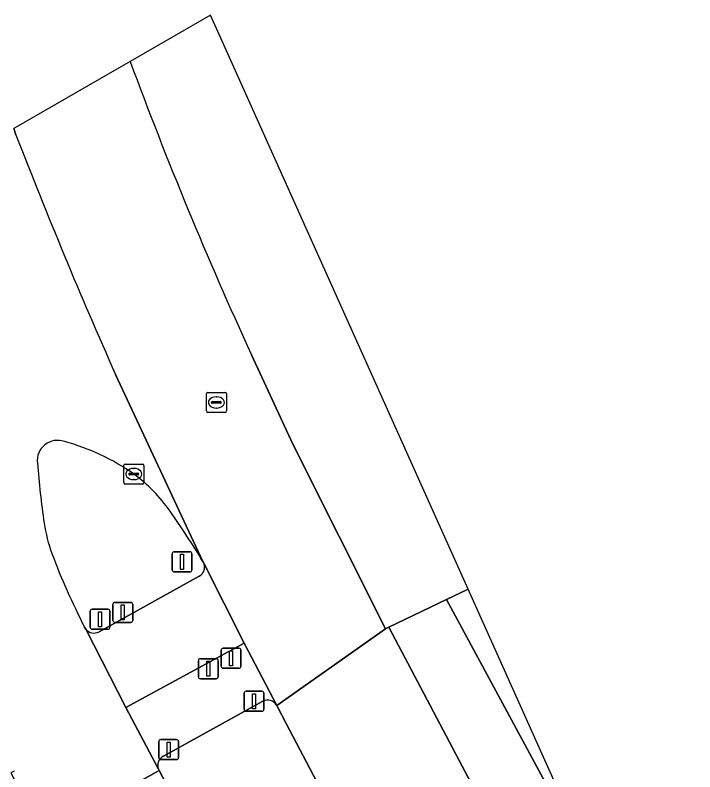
# Model space of a CAD drawing. Extents: x 158835 to 160077, y 386387 to 387778.
# Drawn here: x 159787.46 to 159821.4, y 387740.59 to 387778.36 of the extents above; entities that cross this region are included whole.
import ezdxf

# ---------------------------------------------------------------- set-up
doc = ezdxf.new("R2010")
doc.units = 0
for name, color, linetype in [('IMGEO_Berm_groen', 7, 'Continuous'), ('IMGEO_Drukknoppaal', 7, 'Continuous'), ('IMGEO_Kolk', 7, 'Continuous'), ('IMGEO_OVBaan_gesloten', 7, 'Continuous'), ('IMGEO_Portaal', 7, 'Continuous'), ('IMGEO_Rijbaan_regionaal_gesloten', 7, 'Continuous'), ('IMGEO_Rioolput', 7, 'Continuous'), ('IMGEO_Verkeerseiland_groen', 7, 'Continuous'), ('IMGEO_Verkeersregelinstallatiepaal', 7, 'Continuous'), ('IMGEO_Voetpad_gesloten', 7, 'Continuous'), ('IMGEO_Voetpad_open', 7, 'Continuous')]:
    doc.layers.add(name, color=color, linetype=linetype)

msp = doc.modelspace()

# ---------------------------------------------------------------- linework, layer by layer
at = {"layer": 'IMGEO_Berm_groen'}
for points in [[(159799.83, 387744.117), (159794.871, 387741.384)], [(159818.864, 387708.871), (159817.862, 387711.019), (159816.152, 387714.287), (159811.842, 387722.523), (159804.22, 387736.865), (159800.999, 387743.005), (159800.538, 387743.88), (159800.522, 387743.911)], [(159794.621, 387740.733), (159794.657, 387740.658), (159806.821, 387717.533)]]:
    msp.add_lwpolyline(points, dxfattribs=at)
for centre, start, end in [((159800.069, 387743.654), 29.5702, 117.2746), ((159795.107, 387740.92), 116.991, 200.993)]:
    msp.add_arc(centre, 0.521, start, end, dxfattribs=at)
at = {"layer": 'IMGEO_Drukknoppaal'}
for p, q in [((159792.342, 387748.153), (159792.342, 387748.953)), ((159792.342, 387748.953), (159792.342, 387748.153)), ((159792.442, 387749.053), (159793.232, 387749.053)), ((159793.232, 387749.053), (159792.442, 387749.053)), ((159793.332, 387748.953), (159793.332, 387748.153)), ((159793.332, 387748.153), (159793.332, 387748.953)), ((159793.232, 387748.053), (159792.442, 387748.053)), ((159792.442, 387748.053), (159793.232, 387748.053)), ((159796.61, 387745.341), (159796.61, 387746.141)), ((159796.61, 387746.141), (159796.61, 387745.341)), ((159796.71, 387746.241), (159797.5, 387746.241)), ((159797.5, 387746.241), (159796.71, 387746.241)), ((159797.6, 387746.141), (159797.6, 387745.341)), ((159797.6, 387745.341), (159797.6, 387746.141)), ((159797.5, 387745.241), (159796.71, 387745.241)), ((159796.71, 387745.241), (159797.5, 387745.241))]:
    msp.add_line(p, q, dxfattribs=at)
for points in [[(159792.762, 387748.928), (159792.912, 387748.928), (159792.912, 387748.178), (159792.762, 387748.178), (159792.762, 387748.928)], [(159797.03, 387746.116), (159797.18, 387746.116), (159797.18, 387745.366), (159797.03, 387745.366), (159797.03, 387746.116)]]:
    msp.add_lwpolyline(points, dxfattribs=at)
for centre, start, end in [((159792.442, 387748.953), 90, 180), ((159792.442, 387748.953), 90, 180), ((159793.232, 387748.953), 0, 90), ((159793.232, 387748.953), 360, 90), ((159792.442, 387748.153), 180, 270), ((159792.442, 387748.153), 180, 270), ((159793.232, 387748.153), 270, 0), ((159793.232, 387748.153), 270, 0), ((159796.71, 387746.141), 90, 180), ((159796.71, 387746.141), 90, 180), ((159797.5, 387746.141), 0, 90), ((159797.5, 387746.141), 360, 90), ((159796.71, 387745.341), 180, 270), ((159796.71, 387745.341), 180, 270), ((159797.5, 387745.341), 270, 0), ((159797.5, 387745.341), 270, 0)]:
    msp.add_arc(centre, 0.1, start, end, dxfattribs=at)
at = {"layer": 'IMGEO_Kolk'}
for p, q in [((159792.962, 387755.959), (159793.814, 387755.959)), ((159792.887, 387755.033), (159792.887, 387755.885)), ((159793.375, 387755.739), (159793.4, 387755.739)), ((159793.888, 387755.885), (159793.888, 387755.033)), ((159793.146, 387755.453), (159793.146, 387755.465)), ((159793.584, 387755.416), (159793.186, 387755.416)), ((159793.189, 387755.502), (159793.587, 387755.502)), ((159793.63, 387755.465), (159793.63, 387755.453)), ((159793.814, 387754.959), (159792.962, 387754.959)), ((159793.398, 387755.179), (159793.373, 387755.179))]:
    msp.add_line(p, q, dxfattribs=at)
for points in [[(159792.962, 387755.959), (159793.814, 387755.959)], [(159792.887, 387755.033), (159792.887, 387755.885)], [(159793.888, 387755.885), (159793.888, 387755.033)], [(159793.814, 387754.959), (159792.962, 387754.959)]]:
    msp.add_lwpolyline(points, dxfattribs=at)
for centre, radius, start, end in [((159792.964, 387755.883), 0.0765, 91.552, 178.448), ((159792.964, 387755.883), 0.0765, 91.552, 178.448), ((159793.812, 387755.883), 0.0765, 1.552, 88.448), ((159793.812, 387755.883), 0.0765, 1.552, 88.448), ((159793.186, 387755.462), 0.0403, 85.8775, 175.7526), ((159793.183, 387755.452), 0.0366, 178.938, 274.7102), ((159793.587, 387755.459), 0.043, 264.8664, 352.4533), ((159793.591, 387755.464), 0.0386, 1.7309, 96.639), ((159792.964, 387755.035), 0.0765, 181.552, 268.448), ((159792.964, 387755.035), 0.0765, 181.552, 268.448), ((159793.812, 387755.035), 0.0765, 271.552, 358.448), ((159793.812, 387755.035), 0.0765, 271.552, 358.448)]:
    msp.add_arc(centre, radius, start, end, dxfattribs=at)
for centre, major_axis, ratio, start_param, end_param in [((159793.374, 387755.459), (-0.387, 0.002), 0.722429, 4.712389, 7.853982), ((159793.399, 387755.459), (-0.39, 0.002), 0.717154, 1.570796, 4.712389)]:
    msp.add_ellipse(centre, major_axis=major_axis, ratio=ratio, start_param=start_param, end_param=end_param, dxfattribs=at)
at = {"layer": 'IMGEO_OVBaan_gesloten'}
for points in [[(159793.206, 387776.057), (159787.391, 387772.703), (159787.504, 387772.389)], [(159792.473, 387760.431), (159796.838, 387751.091), (159796.894, 387750.981), (159798.894, 387747.023), (159800.522, 387743.911), (159805.96, 387747.733), (159801.325, 387756.947), (159799.259, 387761.417)], [(159823.91, 387714.376), (159819.966, 387721.683), (159813.935, 387733.026), (159806.127, 387747.811), (159805.96, 387747.733), (159800.522, 387743.911), (159800.538, 387743.88), (159800.999, 387743.005), (159804.22, 387736.865), (159811.842, 387722.523), (159816.152, 387714.287), (159817.862, 387711.019), (159818.864, 387708.871)]]:
    msp.add_lwpolyline(points, dxfattribs=at)
for centre, radius, start, end in [((159986.185, 387847.271), 205.699, 200.25533, 204.66894), ((160033.725, 387867.692), 264.021, 201.15951, 203.96995)]:
    msp.add_arc(centre, radius, start, end, dxfattribs=at)
at = {"layer": 'IMGEO_Portaal'}
for p, q in [((159795.303, 387750.678), (159795.303, 387751.478)), ((159795.303, 387751.478), (159795.303, 387750.678)), ((159795.403, 387751.578), (159796.193, 387751.578)), ((159796.193, 387751.578), (159795.403, 387751.578)), ((159796.293, 387751.478), (159796.293, 387750.678)), ((159796.293, 387750.678), (159796.293, 387751.478)), ((159796.193, 387750.578), (159795.403, 387750.578)), ((159795.403, 387750.578), (159796.193, 387750.578))]:
    msp.add_line(p, q, dxfattribs=at)
msp.add_lwpolyline([(159795.723, 387751.453), (159795.873, 387751.453), (159795.873, 387750.703), (159795.723, 387750.703), (159795.723, 387751.453)], dxfattribs=at)
for centre, start, end in [((159795.403, 387751.478), 90, 180), ((159795.403, 387751.478), 90, 180), ((159796.193, 387751.478), 0, 90), ((159796.193, 387751.478), 360, 90), ((159795.403, 387750.678), 180, 270), ((159795.403, 387750.678), 180, 270), ((159796.193, 387750.678), 270, 0), ((159796.193, 387750.678), 270, 0)]:
    msp.add_arc(centre, 0.1, start, end, dxfattribs=at)
at = {"layer": 'IMGEO_Rijbaan_regionaal_gesloten'}
for points in [[(159810.076, 387749.708), (159797.209, 387778.365), (159793.206, 387776.057)], [(159787.504, 387772.389), (159787.391, 387772.703)], [(159799.259, 387761.417), (159801.325, 387756.947), (159805.96, 387747.733), (159806.127, 387747.811), (159809, 387749.191), (159810.076, 387749.708)], [(159796.838, 387751.091), (159792.473, 387760.431)], [(159816.74, 387734.865), (159810.076, 387749.708), (159809, 387749.191), (159816.74, 387734.865)], [(159852.108, 387676.163), (159844.298, 387688.688), (159834.039, 387703.602), (159825.687, 387718.531), (159819.926, 387727.77), (159816.74, 387734.865), (159809, 387749.191), (159806.127, 387747.811), (159813.935, 387733.026), (159819.966, 387721.683), (159823.91, 387714.376)], [(159787.419, 387740.637), (159787.242, 387740.551), (159788.875, 387737.434), (159794.657, 387740.658), (159794.621, 387740.733), (159792.996, 387743.815), (159790.991, 387747.715), (159790.93, 387747.809)], [(159806.821, 387717.533), (159794.657, 387740.658), (159788.875, 387737.434), (159791.806, 387731.914), (159798.539, 387719.13), (159802.315, 387711.884), (159806.225, 387704.615)]]:
    msp.add_lwpolyline(points, dxfattribs=at)
for centre, radius, start, end in [((159986.185, 387847.271), 205.699, 200.25533, 204.66894), ((160033.725, 387867.692), 264.021, 201.15951, 203.96995), ((159789.579, 387756.124), 1.015, 70.0933, 186.4376), ((159787.131, 387746.588), 10.855, 54.802, 75.0845), ((159842.338, 387760.544), 53.958, 184.8198, 188.0281), ((159788.639, 387749.008), 8.011, 35.0183, 53.6373), ((159760.919, 387729.465), 41.927, 31.0513, 35.1533), ((159797.109, 387754.299), 8.301, 188.9444, 199.7839), ((159824.427, 387764.866), 37.59, 200.8468, 206.9857)]:
    msp.add_arc(centre, radius, start, end, dxfattribs=at)
at = {"layer": 'IMGEO_Rioolput'}
for p, q in [((159797.012, 387758.607), (159797.012, 387759.459)), ((159797.087, 387759.533), (159797.939, 387759.533)), ((159798.013, 387759.459), (159798.013, 387758.607)), ((159797.271, 387759.027), (159797.271, 387759.039)), ((159797.709, 387758.99), (159797.311, 387758.99)), ((159797.314, 387759.076), (159797.712, 387759.076)), ((159797.5, 387759.313), (159797.525, 387759.313)), ((159797.755, 387759.039), (159797.755, 387759.027)), ((159797.523, 387758.753), (159797.498, 387758.753)), ((159797.939, 387758.533), (159797.087, 387758.533))]:
    msp.add_line(p, q, dxfattribs=at)
for points in [[(159797.012, 387758.607), (159797.012, 387759.459)], [(159797.087, 387759.533), (159797.939, 387759.533)], [(159798.013, 387759.459), (159798.013, 387758.607)], [(159797.939, 387758.533), (159797.087, 387758.533)]]:
    msp.add_lwpolyline(points, dxfattribs=at)
for centre, radius, start, end in [((159797.089, 387759.457), 0.0765, 91.552, 178.448), ((159797.089, 387759.457), 0.0765, 91.552, 178.448), ((159797.937, 387759.457), 0.0765, 1.552, 88.448), ((159797.937, 387759.457), 0.0765, 1.552, 88.448), ((159797.311, 387759.036), 0.0403, 85.8775, 175.7526), ((159797.308, 387759.026), 0.0366, 178.938, 274.7102), ((159797.712, 387759.033), 0.043, 264.8664, 352.4533), ((159797.716, 387759.038), 0.0386, 1.7309, 96.639), ((159797.089, 387758.609), 0.0765, 181.552, 268.448), ((159797.089, 387758.609), 0.0765, 181.552, 268.448), ((159797.937, 387758.609), 0.0765, 271.552, 358.448), ((159797.937, 387758.609), 0.0765, 271.552, 358.448)]:
    msp.add_arc(centre, radius, start, end, dxfattribs=at)
for centre, major_axis, ratio, start_param, end_param in [((159797.499, 387759.033), (-0.387, 0.002), 0.722429, 4.712389, 7.853982), ((159797.524, 387759.033), (-0.39, 0.002), 0.717154, 1.570796, 4.712389)]:
    msp.add_ellipse(centre, major_axis=major_axis, ratio=ratio, start_param=start_param, end_param=end_param, dxfattribs=at)
at = {"layer": 'IMGEO_Verkeerseiland_groen'}
for points in [[(159796.894, 387750.981), (159796.838, 387751.091)], [(159791.651, 387747.59), (159796.654, 387750.36)], [(159790.93, 387747.809), (159790.991, 387747.715)]]:
    msp.add_lwpolyline(points, dxfattribs=at)
for centre, radius, start, end in [((159789.579, 387756.124), 1.015, 70.0933, 186.4376), ((159787.131, 387746.588), 10.855, 54.802, 75.0845), ((159842.338, 387760.544), 53.958, 184.8198, 188.0281), ((159788.639, 387749.008), 8.011, 35.0183, 53.6373), ((159760.919, 387729.465), 41.927, 31.0513, 35.1533), ((159797.109, 387754.299), 8.301, 188.9444, 199.7839), ((159824.427, 387764.866), 37.59, 200.8468, 206.9857), ((159796.415, 387750.809), 0.508, 297.9744, 19.7653), ((159791.396, 387748.047), 0.523, 219.3395, 299.2116)]:
    msp.add_arc(centre, radius, start, end, dxfattribs=at)
at = {"layer": 'IMGEO_Verkeersregelinstallatiepaal'}
for p, q in [((159791.206, 387747.814), (159791.206, 387748.614)), ((159791.206, 387748.614), (159791.206, 387747.814)), ((159791.306, 387748.714), (159792.096, 387748.714)), ((159792.096, 387748.714), (159791.306, 387748.714)), ((159792.196, 387748.614), (159792.196, 387747.814)), ((159792.196, 387747.814), (159792.196, 387748.614)), ((159792.096, 387747.714), (159791.306, 387747.714)), ((159791.306, 387747.714), (159792.096, 387747.714)), ((159797.749, 387745.866), (159797.749, 387746.666)), ((159797.749, 387746.666), (159797.749, 387745.866)), ((159797.849, 387746.766), (159798.639, 387746.766)), ((159798.639, 387746.766), (159797.849, 387746.766)), ((159798.739, 387746.666), (159798.739, 387745.866)), ((159798.739, 387745.866), (159798.739, 387746.666)), ((159798.639, 387745.766), (159797.849, 387745.766)), ((159797.849, 387745.766), (159798.639, 387745.766)), ((159798.894, 387743.716), (159798.894, 387744.516)), ((159798.894, 387744.516), (159798.894, 387743.716)), ((159798.994, 387744.616), (159799.784, 387744.616)), ((159799.784, 387744.616), (159798.994, 387744.616)), ((159799.884, 387744.516), (159799.884, 387743.716)), ((159799.884, 387743.716), (159799.884, 387744.516)), ((159799.784, 387743.616), (159798.994, 387743.616)), ((159798.994, 387743.616), (159799.784, 387743.616)), ((159794.629, 387741.304), (159794.629, 387742.104)), ((159794.629, 387742.104), (159794.629, 387741.304)), ((159794.729, 387742.204), (159795.519, 387742.204)), ((159795.519, 387742.204), (159794.729, 387742.204)), ((159795.619, 387742.104), (159795.619, 387741.304)), ((159795.619, 387741.304), (159795.619, 387742.104)), ((159795.519, 387741.204), (159794.729, 387741.204)), ((159794.729, 387741.204), (159795.519, 387741.204))]:
    msp.add_line(p, q, dxfattribs=at)
for points in [[(159791.626, 387748.589), (159791.776, 387748.589), (159791.776, 387747.839), (159791.626, 387747.839), (159791.626, 387748.589)], [(159798.169, 387746.641), (159798.319, 387746.641), (159798.319, 387745.891), (159798.169, 387745.891), (159798.169, 387746.641)], [(159799.314, 387744.491), (159799.464, 387744.491), (159799.464, 387743.741), (159799.314, 387743.741), (159799.314, 387744.491)], [(159795.049, 387742.079), (159795.199, 387742.079), (159795.199, 387741.329), (159795.049, 387741.329), (159795.049, 387742.079)]]:
    msp.add_lwpolyline(points, dxfattribs=at)
for centre, start, end in [((159791.306, 387748.614), 90, 180), ((159791.306, 387748.614), 90, 180), ((159792.096, 387748.614), 0, 90), ((159792.096, 387748.614), 360, 90), ((159791.306, 387747.814), 180, 270), ((159791.306, 387747.814), 180, 270), ((159792.096, 387747.814), 270, 0), ((159792.096, 387747.814), 270, 0), ((159797.849, 387746.666), 90, 180), ((159797.849, 387746.666), 90, 180), ((159798.639, 387746.666), 0, 90), ((159798.639, 387746.666), 360, 90), ((159797.849, 387745.866), 180, 270), ((159797.849, 387745.866), 180, 270), ((159798.639, 387745.866), 270, 0), ((159798.639, 387745.866), 270, 0), ((159798.994, 387744.516), 90, 180), ((159798.994, 387744.516), 90, 180), ((159799.784, 387744.516), 0, 90), ((159799.784, 387744.516), 360, 90), ((159798.994, 387743.716), 180, 270), ((159798.994, 387743.716), 180, 270), ((159799.784, 387743.716), 270, 0), ((159799.784, 387743.716), 270, 0), ((159794.729, 387742.104), 90, 180), ((159794.729, 387742.104), 90, 180), ((159795.519, 387742.104), 0, 90), ((159795.519, 387742.104), 360, 90), ((159794.729, 387741.304), 180, 270), ((159794.729, 387741.304), 180, 270), ((159795.519, 387741.304), 270, 0), ((159795.519, 387741.304), 270, 0)]:
    msp.add_arc(centre, 0.1, start, end, dxfattribs=at)
at = {"layer": 'IMGEO_Voetpad_gesloten'}
for points in [[(159790.991, 387747.715), (159792.996, 387743.815), (159798.894, 387747.023), (159796.894, 387750.981)], [(159796.654, 387750.36), (159791.651, 387747.59)]]:
    msp.add_lwpolyline(points, dxfattribs=at)
for centre, radius, start, end in [((159796.415, 387750.809), 0.508, 297.9744, 19.7653), ((159791.396, 387748.047), 0.523, 219.3395, 299.2116)]:
    msp.add_arc(centre, radius, start, end, dxfattribs=at)
at = {"layer": 'IMGEO_Voetpad_open'}
for points in [[(159798.894, 387747.023), (159792.996, 387743.815), (159794.621, 387740.733)], [(159800.522, 387743.911), (159798.894, 387747.023)], [(159794.871, 387741.384), (159799.83, 387744.117)]]:
    msp.add_lwpolyline(points, dxfattribs=at)
for centre, start, end in [((159800.069, 387743.654), 29.5702, 117.2746), ((159795.107, 387740.92), 116.991, 200.993)]:
    msp.add_arc(centre, 0.521, start, end, dxfattribs=at)

doc.saveas('drawing.dxf')
